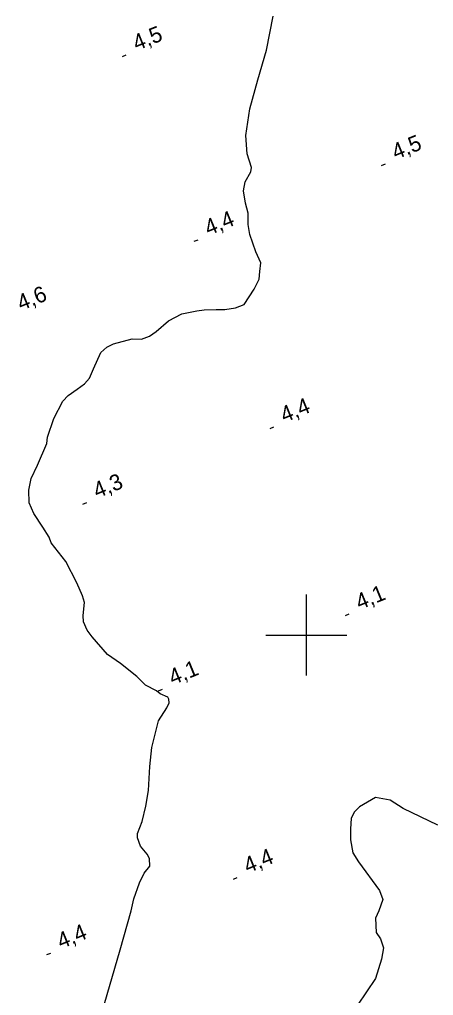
# Model space of a CAD drawing. Extents: x 362852 to 366875, y 5563573 to 5566479.
# Drawn here: x 365529 to 365631.5, y 5565910.8 to 5566152.3 of the extents above; entities that cross this region are included whole.
import ezdxf

# ---------------------------------------------------------------- set-up
doc = ezdxf.new("R2010")
doc.units = 0
for name, color, linetype in [('Niveau 2', 7, 'Continuous'), ('Niveau 22', 7, 'Continuous'), ('Niveau 3', 7, 'Continuous'), ('Niveau 61', 7, 'Continuous')]:
    doc.layers.add(name, color=color, linetype=linetype)

msp = doc.modelspace()

# ---------------------------------------------------------------- linework, layer by layer
at = {"layer": 'Niveau 2'}
msp.add_lwpolyline([(365632.54, 5565952.98), (365623.99, 5565957.06), (365620.78, 5565959.1), (365617.11, 5565959.83), (365613.21, 5565957.48), (365611.87, 5565956.19), (365611.14, 5565954.64), (365610.95, 5565952.07), (365610.96, 5565949.33), (365611.55, 5565946.08), (365612.94, 5565943.91), (365618.12, 5565936.82), (365618.93, 5565934.54), (365617.95, 5565931.77), (365617.1, 5565929.92), (365617.3, 5565926.39), (365618.33, 5565924.81), (365619.1, 5565922.64), (365618.64, 5565919.83), (365617.14, 5565914.98), (365610.47, 5565905.13)], dxfattribs=at)
at = {"layer": 'Niveau 22'}
msp.add_lwpolyline([(365549.35, 5565906.53), (365553.89, 5565922.07), (365556.61, 5565931.76), (365557.26, 5565934.7), (365558.66, 5565938.7), (365559.87, 5565941.07), (365561.21, 5565942.81), (365561.19, 5565944.67), (365560.6, 5565945.8), (365558.91, 5565947.76), (365558.18, 5565949.82), (365558.17, 5565950.88), (365559.35, 5565953.82), (365560.28, 5565957.62), (365560.9, 5565961.54), (365561.2, 5565967.45), (365561.75, 5565972.17), (365563.39, 5565978.74), (365565.46, 5565982.02), (365566.04, 5565983.19), (365565.95, 5565984.14), (365565.68, 5565984.65), (365563.79, 5565985.41), (365562.87, 5565986.19), (365560.16, 5565987.62), (365557.98, 5565989.72), (365553.97, 5565992.93), (365550.73, 5565995.21), (365546.94, 5565999.58), (365545.71, 5566001.19), (365544.85, 5566003.27), (365544.76, 5566004.85), (365545.07, 5566008.03), (365544.57, 5566009.69), (365543.18, 5566012.92), (365540.44, 5566018.21), (365536.79, 5566022.81), (365536.27, 5566024.22), (365534.75, 5566026.7), (365532.48, 5566030.06), (365531.38, 5566032.73), (365531.3, 5566035.81), (365531.85, 5566038.72), (365533.41, 5566042.04), (365535.71, 5566047.34), (365535.91, 5566048.98), (365537.44, 5566053.6), (365539.67, 5566057.88), (365540.98, 5566059.23), (365543.24, 5566060.85), (365545.07, 5566062.16), (365546.26, 5566063.52), (365547.29, 5566065.88), (365549.13, 5566069.88), (365550.58, 5566071.22), (365552.24, 5566072.03), (365556.85, 5566073.24), (365559.18, 5566073.2), (365561.17, 5566073.96), (365562.81, 5566075.13), (365565.87, 5566077.7), (365569.13, 5566079.48), (365572.88, 5566080.22), (365574.73, 5566080.41), (365577.68, 5566080.5), (365579.8, 5566080.51), (365582.45, 5566080.91), (365584.63, 5566081.81), (365587.05, 5566085.6), (365588.36, 5566088.01), (365588.5, 5566089.93), (365588.74, 5566092.09), (365587.49, 5566094.81), (365586.04, 5566099.08), (365585.63, 5566101.59), (365585.63, 5566104.33), (365584.96, 5566106.86), (365584.46, 5566109.89), (365584.83, 5566112.16), (365586.25, 5566114.61), (365586.43, 5566115.68), (365585.36, 5566119.04), (365585.04, 5566123.58), (365585.99, 5566130.2), (365588.01, 5566137.38), (365590.13, 5566144.67), (365591.82, 5566153.09)], dxfattribs=at)
at = {"layer": 'Niveau 3'}
for p, q in [((365554.46, 5566143.13), (365555.42, 5566143.52)), ((365618.64, 5566116.19), (365619.6, 5566116.58)), ((365572.25, 5566097.4), (365573.21, 5566097.79)), ((365591.03, 5566051.13), (365591.99, 5566051.52)), ((365544.66, 5566032.4), (365545.62, 5566032.79)), ((365609.67, 5566004.81), (365610.63, 5566005.2)), ((365563.38, 5565986.19), (365564.34, 5565986.58)), ((365581.95, 5565939.62), (365582.91, 5565940.01)), ((365535.72, 5565920.93), (365536.68, 5565921.32))]:
    msp.add_line(p, q, dxfattribs=at)
at = {"layer": 'Niveau 61'}
for p, q in [((365600, 5566010), (365600, 5565990)), ((365590, 5566000), (365610, 5566000))]:
    msp.add_line(p, q, dxfattribs=at)

# ---------------------------------------------------------------- texts
at = {"layer": 'Niveau 3'}
for s, p in [('4,5  ', (365557.97, 5566144.49)), ('4,5  ', (365622.15, 5566117.55)), ('4,4  ', (365575.76, 5566098.76)), ('4,6  ', (365529.33, 5566080.17)), ('4,4  ', (365594.54, 5566052.49)), ('4,3  ', (365548.17, 5566033.76)), ('4,1  ', (365613.18, 5566006.17)), ('4,1  ', (365566.89, 5565987.55)), ('4,4  ', (365585.46, 5565940.98)), ('4,4  ', (365539.23, 5565922.29))]:
    msp.add_text(s, height=3.93, rotation=22.09, dxfattribs=at).set_placement(p)

doc.saveas('drawing.dxf')
